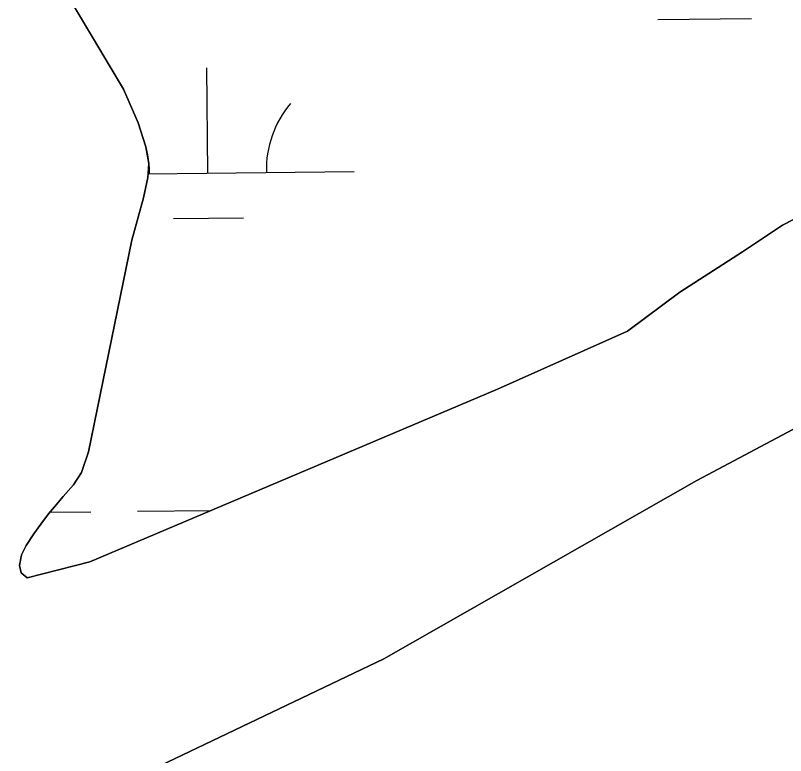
# Model space of a CAD drawing. Extents: x 3684037 to 3722149, y 433263 to 459021.
# Drawn here: x 3709939.1 to 3710202.6, y 455142.9 to 455396.2 of the extents above; entities that cross this region are included whole.
import ezdxf

# ---------------------------------------------------------------- set-up
doc = ezdxf.new("R2010")
doc.units = 0
doc.layers.add('V-TOPO-SHOR', color=7, linetype='Continuous')
doc.layers.add('V-WETL-SWMP', color=7, linetype='Continuous')

msp = doc.modelspace()

# ---------------------------------------------------------------- linework, layer by layer
at = {"layer": 'V-TOPO-SHOR'}
for points in [[(3709516.18, 456113.82), (3709684.1, 455849.84), (3709855.18, 455573.35), (3709976.1, 455370.95), (3709981.13, 455359.48), (3709983.69, 455351.23), (3709984.68, 455345.51), (3709984.36, 455340.74), (3709982.95, 455333.73), (3709978.93, 455319.32), (3709964.13, 455246.81), (3709961.66, 455239.81), (3709958.95, 455235.6), (3709955.45, 455231.53), (3709952.49, 455227.99), (3709950.34, 455225.63), (3709947.78, 455222.08), (3709945.35, 455218.79), (3709942.79, 455214.84), (3709941.15, 455211.55), (3709940.45, 455207.97), (3709941.08, 455205.45), (3709943.05, 455203.7), (3709964.53, 455209.25)], [(3709964.53, 455209.25), (3710104.08, 455268.26), (3710148.49, 455288.11), (3710166.49, 455301.48), (3710187.89, 455315.24), (3710201.59, 455324.42), (3710262.27, 455355.54), (3710450.65, 455445.86), (3710646.39, 455547.98)], [(3708623.64, 454497), (3708927.48, 454642.96), (3709245.63, 454791.31), (3709558.92, 454935.04), (3709868.29, 455082.07), (3710065.15, 455176.02), (3710172.24, 455237.09), (3710295.93, 455302.78), (3710464.34, 455383.06), (3710664.73, 455488.13)]]:
    msp.add_lwpolyline(points, dxfattribs=at)
at = {"layer": 'V-WETL-SWMP'}
for p, q in [((3709976.1, 455370.95), (3709855.18, 455573.35)), ((3710158.94, 455394.78), (3710190.94, 455395.15)), ((3710004.95, 455342.24), (3710004.53, 455378.24)), ((3709981.13, 455359.48), (3709976.1, 455370.95)), ((3709983.69, 455351.23), (3709981.13, 455359.48)), ((3710262.27, 455355.54), (3710201.59, 455324.42)), ((3709984.68, 455345.51), (3709983.69, 455351.23)), ((3709984.36, 455340.74), (3709984.68, 455345.51)), ((3709984.44, 455342), (3710054.95, 455342.82)), ((3709982.95, 455333.73), (3709984.36, 455340.74)), ((3709978.93, 455319.32), (3709982.95, 455333.73)), ((3709993.13, 455326.67), (3710017.13, 455326.95)), ((3710201.59, 455324.42), (3710187.89, 455315.24)), ((3709964.13, 455246.81), (3709978.93, 455319.32)), ((3710187.89, 455315.24), (3710166.49, 455301.48)), ((3710166.49, 455301.48), (3710148.49, 455288.11)), ((3710148.49, 455288.11), (3710104.08, 455268.26)), ((3710104.08, 455268.26), (3709964.53, 455209.25)), ((3709961.66, 455239.81), (3709964.13, 455246.81)), ((3709958.95, 455235.6), (3709961.66, 455239.81)), ((3709955.45, 455231.53), (3709958.95, 455235.6)), ((3709952.49, 455227.99), (3709955.45, 455231.53)), ((3709950.34, 455225.63), (3709952.49, 455227.99)), ((3709950.84, 455226.17), (3709964.89, 455226.34)), ((3709980.89, 455226.52), (3710006.07, 455226.82)), ((3709947.78, 455222.08), (3709950.34, 455225.63)), ((3709945.35, 455218.79), (3709947.78, 455222.08)), ((3709942.79, 455214.84), (3709945.35, 455218.79)), ((3709941.15, 455211.54), (3709942.79, 455214.84)), ((3709940.45, 455207.97), (3709941.15, 455211.54)), ((3709941.08, 455205.44), (3709940.45, 455207.97)), ((3709964.53, 455209.25), (3709943.05, 455203.7)), ((3709943.05, 455203.7), (3709941.08, 455205.44))]:
    msp.add_line(p, q, dxfattribs=at)
msp.add_lwpolyline([(3710664.73, 455488.13), (3710464.34, 455383.06), (3710295.93, 455302.78), (3710172.24, 455237.09), (3710065.15, 455176.01), (3709868.29, 455082.07), (3709558.92, 454935.04), (3709245.63, 454791.31), (3708927.48, 454642.96), (3708623.64, 454497), (3708254.54, 454320.89)], dxfattribs=at)
for centre, start, end in [((3710060.19, 455343.36), 139.8949, 181.4385), ((3709949.71, 455342.07), 359.8949, 21.0258)]:
    msp.add_arc(centre, 35.25, start, end, dxfattribs=at)

doc.saveas('drawing.dxf')
